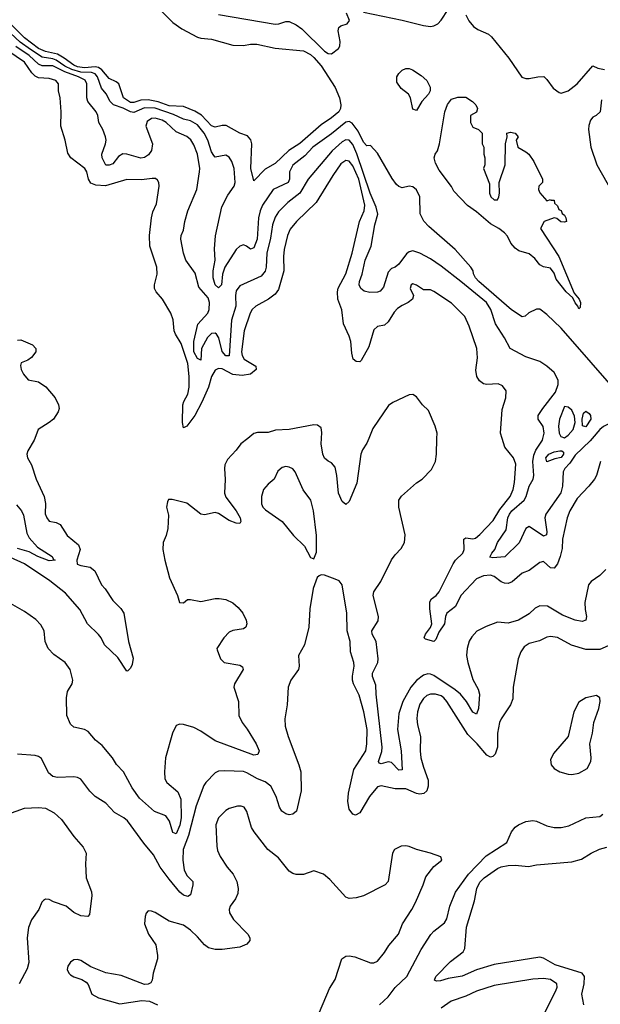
# Model space of a CAD drawing. Header units: inches. Extents: x 1552611 to 1694776, y 811966 to 917215.
# Tile 284 of 549: x 1625243 to 1628532, y 876793 to 882373. Entities that reach past the tile are written whole.
import ezdxf

# ---------------------------------------------------------------- set-up
doc = ezdxf.new("R2010")
doc.units = ezdxf.units.IN
doc.header["$MEASUREMENT"] = 0
doc.layers.add('B6827', color=7, linetype='Continuous')
doc.layers.add('B6828', color=7, linetype='Continuous')

msp = doc.modelspace()

# ---------------------------------------------------------------- linework, layer by layer
at = {"layer": 'B6827', "color": 5}
for points, elevation in [([(1626534.9, 880000), (1626496, 879970), (1626470, 879933), (1626420.2, 879879.8), (1626405.3, 879850), (1626402.3, 879830), (1626407, 879767), (1626402.7, 879690), (1626410, 879667.9), (1626469.5, 879590), (1626492.2, 879550), (1626496.5, 879530), (1626490, 879518.7), (1626470, 879520.2), (1626430, 879533.9), (1626370, 879575.2), (1626350, 879579.8), (1626290, 879567.5), (1626270, 879570.8), (1626190, 879632.4), (1626106.4, 879653.6), (1626086.4, 879653.6), (1626079.8, 879640.2), (1626075.5, 879610), (1626085.1, 879565.1), (1626082.8, 879490), (1626072.9, 879450), (1626056.5, 879410), (1626054.4, 879370), (1626064.5, 879310), (1626091.1, 879210), (1626136.4, 879110), (1626147.7, 879070), (1626170, 879068.4), (1626192.7, 879087.3), (1626210, 879088), (1626270, 879074.9), (1626350, 879092.2), (1626373.2, 879093.2), (1626410, 879086.9), (1626450, 879068.1), (1626480.9, 879040.9), (1626507.1, 879010), (1626525.2, 878970), (1626528.9, 878950), (1626524.4, 878930), (1626510, 878921.5), (1626450, 878910.8), (1626430, 878902.6), (1626399.6, 878870), (1626360.4, 878810), (1626361.3, 878801.3), (1626381.1, 878750), (1626400.5, 878730), (1626490, 878714.9), (1626505.1, 878705.1), (1626508.7, 878690), (1626460.2, 878610), (1626456.1, 878590), (1626481.7, 878510), (1626484, 878430), (1626502.4, 878390), (1626531.8, 878351.8), (1626582.6, 878270), (1626599.6, 878230), (1626592.1, 878207.9), (1626570, 878205.6), (1626350, 878285.5), (1626270, 878341.3), (1626230, 878361.1), (1626170, 878379.2), (1626150, 878381), (1626130, 878372.9), (1626107.9, 878330), (1626069.3, 878190), (1626062.6, 878110), (1626065.2, 878070), (1626075.8, 878050), (1626138, 877998), (1626155.6, 877955.6), (1626158.1, 877850), (1626150, 877808.5), (1626130, 877759.7), (1626110, 877767.3), (1626091.8, 877831.8), (1626070, 877861.8), (1626005.8, 877885.8), (1625921.8, 877961.8), (1625879.6, 878019.6), (1625831.2, 878110), (1625792.3, 878152.3), (1625768.7, 878190), (1625710, 878260.2), (1625672.3, 878290), (1625630, 878338.9), (1625609.8, 878349.8), (1625550, 878363.8), (1625530, 878380.8), (1625510.3, 878430), (1625508.4, 878530), (1625513.9, 878566.1), (1625539.3, 878610), (1625543.7, 878630), (1625529, 878690), (1625500.3, 878730), (1625435.8, 878775.7), (1625404.9, 878810), (1625387.9, 878850), (1625381.7, 878910), (1625363.6, 878943.6), (1625333.8, 878973.8), (1625270, 879019.8), (1625110, 879109.8)], 920), ([(1625328, 880000), (1625324.2, 879990), (1625288.2, 879930), (1625284, 879910), (1625287.4, 879890), (1625310.2, 879850.2), (1625336.9, 879770), (1625380.9, 879670), (1625388.6, 879631.4), (1625387.4, 879572.6), (1625395.8, 879550), (1625410.3, 879530.3), (1625450, 879522.9), (1625471.3, 879511.3), (1625511.2, 879450), (1625577, 879397), (1625585.2, 879370), (1625566.6, 879310), (1625568.1, 879288.1), (1625590, 879278.9), (1625642, 879270), (1625669.5, 879250), (1625706.4, 879170), (1625727.3, 879147.3), (1625770, 879081.5), (1625815.9, 879035.9), (1625832.7, 879010), (1625860.1, 878850), (1625886.1, 878753.9), (1625880.5, 878719.5), (1625870, 878697.2), (1625856.4, 878683.6), (1625850, 878680.9), (1625798.7, 878758.7), (1625723, 878830), (1625704.4, 878870), (1625690, 878889.6), (1625627, 878950), (1625583.8, 879030), (1625502.6, 879122.6), (1625413.8, 879193.8), (1625270.5, 879290), (1625190, 879324.4)], 880), ([(1627221, 880000), (1627210, 879974), (1627184.6, 879935.4), (1627174.9, 879910), (1627153.8, 879746.2), (1627110, 879642.9), (1627090, 879625.1), (1627070, 879642.9), (1627049.9, 879690), (1627040.5, 879790), (1627030, 879838), (1627010, 879862.4), (1626990, 879871.7), (1626970, 879888.5), (1626960.8, 879910), (1626950.4, 879970), (1626952.2, 880000)], 920), ([(1628563.3, 879256.7), (1628530, 879223.5), (1628480.2, 879190), (1628465, 879170), (1628445.4, 879070), (1628446.9, 879030), (1628454.4, 878990), (1628450.1, 878969.9), (1628430, 878961.9), (1628390, 878970.4), (1628318.4, 878998.4), (1628233, 879050), (1628190, 879052.2), (1628162.5, 879037.5), (1628130, 879005.6), (1628068.2, 878970), (1628010, 878952.8), (1627950, 878959.5), (1627885.3, 878934.7), (1627833, 878907), (1627803.7, 878876.3), (1627789.6, 878850.4), (1627778.4, 878810), (1627775.1, 878770), (1627781.5, 878730), (1627810, 878634.3), (1627839.4, 878579.4), (1627847.1, 878550), (1627841.8, 878470), (1627830, 878436.9), (1627810, 878447.9), (1627774.8, 878510), (1627739.9, 878550), (1627710, 878575.7), (1627590, 878656.1), (1627570, 878664.6), (1627554.3, 878665.7), (1627530, 878659), (1627490, 878628.3), (1627457.9, 878590), (1627413.5, 878510), (1627390, 878441.3), (1627382.5, 878350), (1627403.5, 878230), (1627410, 878122.4), (1627390, 878120.2), (1627350, 878163), (1627330, 878166.5), (1627290, 878155.4), (1627280.3, 878160.3), (1627274.8, 878170), (1627294.8, 878225.2), (1627297.2, 878250), (1627261.8, 878550), (1627261.3, 878601.3), (1627241.2, 878650), (1627242.1, 878670), (1627271.7, 878730), (1627273.9, 878750), (1627262, 878850), (1627240.2, 878890), (1627237, 878910), (1627273.2, 878966.8), (1627275, 878990), (1627245, 879110), (1627249.2, 879130), (1627289.2, 879190), (1627348.4, 879311.6), (1627370, 879340.7), (1627404.6, 879375.4), (1627423.1, 879410), (1627426.9, 879453.1), (1627389.9, 879610), (1627391.2, 879650), (1627406.5, 879673.5), (1627490, 879748.4), (1627522.4, 879770), (1627575.8, 879824.2), (1627598, 879870), (1627604.5, 879910), (1627606.6, 880000)], 920), ([(1628533.7, 879870), (1628510.2, 879790), (1628498.8, 879770), (1628467.2, 879730), (1628400.3, 879659.7), (1628359.2, 879590), (1628344.5, 879550), (1628317.5, 879430), (1628315.3, 879375.3), (1628305.6, 879330), (1628290.1, 879290), (1628270, 879264.1), (1628250, 879265.8), (1628210, 879302.4), (1628190, 879296.1), (1628130, 879252.4), (1628090, 879236.1), (1628033.2, 879186.8), (1628010, 879178.3), (1627990, 879179.8), (1627970, 879187.5), (1627930, 879217.2), (1627910, 879225.1), (1627870, 879220.7), (1627830, 879204.4), (1627741.6, 879110), (1627711.7, 879048.2), (1627663, 879010), (1627654.6, 878990), (1627648.7, 878950), (1627617.7, 878902.3), (1627600.1, 878859.9), (1627590, 878849.3), (1627542.8, 878862.8), (1627534, 878870), (1627542.4, 878890), (1627571, 878929), (1627577.4, 878950), (1627566.5, 879033.5), (1627566.2, 879073.8), (1627576.1, 879090), (1627603.2, 879110), (1627619.9, 879130), (1627698.3, 879290), (1627711.7, 879310), (1627752.6, 879350), (1627761.7, 879370), (1627758.7, 879430), (1627770, 879436.2), (1627810, 879431), (1627825.1, 879434.9), (1627850, 879455.2), (1627924.8, 879535.2), (1627962.6, 879597.4), (1628022, 879670), (1628037.8, 879710), (1628046.4, 879750), (1628054.4, 879854.4), (1628041, 879890), (1627990.7, 879950.7), (1627975.7, 880000)], 880), ([(1628486.6, 880000), (1628474.4, 879985.6), (1628390, 879905.6), (1628359.7, 879860.3), (1628330.7, 879830), (1628322, 879810), (1628318.9, 879730), (1628308, 879692), (1628224, 879570), (1628218.4, 879550), (1628229.5, 879470.5), (1628227.3, 879452.7), (1628210, 879446.6), (1628130, 879500.2), (1628110, 879489.8), (1628072.3, 879407.7), (1627990.5, 879329.5), (1627923, 879323), (1627906.2, 879326.2), (1627916.8, 879350), (1627934, 879370), (1627949.8, 879410), (1627998.8, 879481.2), (1628008.9, 879550), (1628018, 879570), (1628030.4, 879590), (1628100.3, 879650), (1628112, 879670), (1628130, 879729.3), (1628151.1, 879770), (1628156, 879790), (1628150.2, 879870), (1628155, 879905), (1628166.1, 879933.9), (1628204.1, 879990), (1628206.8, 880000)], 860), ([(1625224.3, 879624.3), (1625252.5, 879590), (1625264.9, 879564.9), (1625283.9, 879463.9), (1625296.6, 879436.6), (1625343.6, 879383.6), (1625426.4, 879330), (1625434.6, 879314.6), (1625444.7, 879310), (1625410, 879306.2), (1625345.1, 879330), (1625297, 879357), (1625230, 879375.5)], 860), ([(1628610, 878840.5), (1628530, 878803.9), (1628450, 878803.7), (1628369.3, 878829.3), (1628290, 878872.1), (1628250, 878877.7), (1628230, 878874.3), (1628187.3, 878852.7), (1628130, 878837.1), (1628101.7, 878818.3), (1628081.2, 878790), (1628066.4, 878750), (1628039.3, 878590), (1628035.9, 878524.1), (1628023.6, 878490), (1627970, 878411.6), (1627961.8, 878390), (1627950.2, 878330), (1627949.4, 878250), (1627937.2, 878210), (1627923.4, 878196.6), (1627910, 878193.6), (1627890, 878204.3), (1627834.6, 878270), (1627781.6, 878321.6), (1627663.2, 878510), (1627646.6, 878530), (1627630, 878540.9), (1627599, 878550), (1627570, 878550.6), (1627550, 878542.5), (1627530, 878526.4), (1627510, 878494.3), (1627497.5, 878450), (1627493.5, 878413.5), (1627497.3, 878377.3), (1627513.6, 878310), (1627511.2, 878230), (1627515.9, 878190), (1627530, 878136.3), (1627556.9, 878063.1), (1627557.7, 878030), (1627550, 878003.7), (1627532.3, 877987.7), (1627510, 877983.9), (1627490, 877987.8), (1627430, 878014.2), (1627370, 878014.1), (1627290, 878031.8), (1627270, 878026.2), (1627224.8, 877970), (1627170, 877878.9), (1627145.8, 877865.8), (1627129.7, 877869.7), (1627110, 877899), (1627102.4, 877942.4), (1627104.9, 877990), (1627136.1, 878123.9), (1627203.2, 878230), (1627210.4, 878269.6), (1627211.9, 878350), (1627192.2, 878450), (1627165.2, 878545.2), (1627133.5, 878610), (1627128.2, 878630), (1627127.4, 878652.6), (1627137.4, 878710), (1627135.5, 878730), (1627117.7, 878790), (1627114.4, 878850), (1627098.5, 878910), (1627095.8, 879010), (1627069.7, 879170), (1627052.4, 879192.4), (1627030, 879203.1), (1626970, 879224.5), (1626950, 879226), (1626939.1, 879220.9), (1626928.6, 879211.4), (1626905.3, 879150), (1626886.4, 879033.6), (1626880.4, 878930), (1626856.4, 878830), (1626822.4, 878770), (1626826.4, 878710), (1626821.6, 878690), (1626778.4, 878630), (1626763.7, 878590), (1626758.3, 878490), (1626744.4, 878410), (1626746.7, 878370), (1626763.2, 878310), (1626824.7, 878150), (1626834.9, 878110), (1626837.4, 878002.6), (1626812, 877888), (1626790.7, 877870), (1626770, 877867.7), (1626750, 877872.8), (1626727.2, 877887.2), (1626714, 877910), (1626695.1, 877970), (1626664.8, 878030), (1626633.9, 878053.9), (1626589.8, 878070), (1626530, 878105.2), (1626510, 878111.8), (1626404.3, 878115.7), (1626370, 878113.5), (1626350, 878104.2), (1626297.6, 878050), (1626286.8, 878033.2), (1626242.7, 877917.3), (1626200.1, 877750), (1626169.7, 877670), (1626166.4, 877610), (1626174.5, 877554.5), (1626190, 877523.6), (1626223.1, 877490), (1626224, 877484), (1626224.7, 877470), (1626210, 877413.2), (1626195.5, 877404.5), (1626170, 877411.8), (1626150, 877429.1), (1626090, 877502), (1626038, 877570), (1626000.3, 877640.3), (1625945.7, 877705.7), (1625853.4, 877833.4), (1625833.3, 877850), (1625780.6, 877880.6), (1625730, 877932.4), (1625670, 877971.3), (1625641.1, 878001.1), (1625590, 878069.5), (1625570, 878078.7), (1625550, 878081.3), (1625458, 878078), (1625430, 878083.7), (1625405.3, 878105.3), (1625365.8, 878185.8), (1625350, 878197.1), (1625330, 878202.9), (1625230.1, 878209.9)], 940), ([(1625150, 877861.1), (1625270, 877903.7), (1625350, 877908.2), (1625390, 877905.5), (1625437.7, 877877.7), (1625480.3, 877840.3), (1625550, 877744.9), (1625602.8, 877682.8), (1625619.3, 877650), (1625615.2, 877590), (1625619.1, 877510), (1625650.2, 877430), (1625651.9, 877410), (1625638.4, 877301.6), (1625629, 877291), (1625590, 877294.5), (1625550, 877313.2), (1625507, 877350), (1625433.7, 877373.7), (1625410, 877387), (1625390, 877389.3), (1625378, 877382), (1625368.5, 877371.5), (1625350.6, 877330), (1625310, 877272.7), (1625292.4, 877227.6), (1625285.2, 877170), (1625294.6, 877030), (1625285.9, 876994.1), (1625239.5, 876910)], 940), ([(1626919.9, 876700.1), (1626997.3, 876882.6), (1627030, 876933.4), (1627067.3, 877050), (1627090, 877065.2), (1627110, 877068.2), (1627142.3, 877062.3), (1627230, 877028.9), (1627250, 877028.7), (1627270, 877038.4), (1627310, 877086.7), (1627333.8, 877126.2), (1627388.2, 877190), (1627410.7, 877249.3), (1627464.2, 877330), (1627485.1, 877370), (1627529.4, 877469.4), (1627544.2, 877515.8), (1627590, 877574), (1627635.3, 877610), (1627628.9, 877628.9), (1627569.6, 877649.6), (1627490, 877669.6), (1627450, 877687), (1627430, 877692), (1627404.7, 877690), (1627366, 877670), (1627354, 877650), (1627330.4, 877490), (1627314, 877470), (1627190, 877408.5), (1627150, 877396.9), (1627110, 877391.8), (1627090, 877400.9), (1627000.1, 877500.1), (1626964, 877530), (1626910, 877549.5), (1626851.5, 877528.5), (1626810, 877528.2), (1626790, 877533.7), (1626770, 877548), (1626710, 877622.4), (1626649.6, 877670), (1626570.9, 877770.9), (1626555.8, 877795.8), (1626530, 877885.2), (1626514.5, 877910), (1626496.9, 877916.9), (1626476.6, 877916.6), (1626430, 877902.6), (1626410, 877891.1), (1626369, 877850), (1626354.9, 877810), (1626360.3, 877690), (1626364.2, 877664.2), (1626378.7, 877630), (1626417.4, 877570), (1626451.5, 877530), (1626473.4, 877490), (1626481.2, 877450), (1626478.3, 877421.7), (1626465.5, 877390), (1626434.9, 877350), (1626429.2, 877330), (1626431.4, 877311.4), (1626454.5, 877274.5), (1626535.3, 877190), (1626546.4, 877170), (1626546, 877154), (1626530, 877134.5), (1626490, 877117.2), (1626390, 877104.5), (1626350, 877104.1), (1626313.2, 877113.2), (1626289.8, 877129.8), (1626250, 877176.4), (1626210, 877213), (1626170, 877242.4), (1626090, 877265.1), (1626010, 877314.3), (1625990, 877321.6), (1625970, 877322.7), (1625959.1, 877310), (1625953, 877290), (1625950.4, 877250), (1625972.2, 877190), (1626014.9, 877130), (1626023.8, 877070), (1626023.8, 877050), (1625998.4, 876970), (1625993.4, 876930), (1625985.2, 876914.8), (1625970, 876906.6), (1625950, 876905.1), (1625817, 876957), (1625730.9, 876970.9), (1625645.6, 877005.6), (1625590, 877042), (1625570, 877047), (1625550, 877044.5), (1625530, 877031.8), (1625514.9, 877010), (1625512.7, 876990), (1625520.5, 876970), (1625530, 876960.5), (1625550, 876948.4), (1625594.2, 876934.2), (1625619, 876919), (1625630, 876906), (1625652, 876850), (1625690, 876830.2), (1625810, 876796.4), (1625934.5, 876814.5), (1625978, 876810), (1626022.8, 876790)], 960), ([(1627282, 876790), (1627330, 876834.9), (1627370, 876887.6), (1627435.7, 876950), (1627516.5, 877103.5), (1627572.1, 877187.9), (1627590, 877207.4), (1627650, 877254.4), (1627662, 877278), (1627679.8, 877350), (1627711.8, 877428.2), (1627784.6, 877530), (1627885.3, 877634.7), (1628002.6, 877710), (1628028.6, 877770), (1628050, 877796.9), (1628069.2, 877810.8), (1628110, 877828.3), (1628150, 877834.2), (1628170, 877830.2), (1628230, 877803.8), (1628270, 877795.4), (1628310, 877795), (1628354.7, 877805.3), (1628450, 877850.2), (1628530, 877857.1), (1628547.4, 877870)], 940), ([(1628439, 876790), (1628427.7, 876850), (1628440.5, 876910), (1628442.5, 876950), (1628430.3, 876970.3), (1628276.4, 877016.4), (1628210, 877055.3), (1628190, 877059.9), (1627930, 877018.6), (1627830, 876988.5), (1627750, 876953.1), (1627670, 876940.2), (1627626.4, 876926.4), (1627604.5, 876924.5), (1627592.7, 876930), (1627600.4, 876950), (1627683.7, 877036.3), (1627756, 877090), (1627765.1, 877110), (1627775, 877230), (1627819.8, 877380.2), (1627832.8, 877450), (1627850, 877486), (1627873.5, 877510), (1627950, 877562.6), (1627970, 877571.3), (1628010, 877579.2), (1628050, 877581.1), (1628125.9, 877574.1), (1628170, 877583.7), (1628370, 877600.3), (1628424.9, 877615.1), (1628479.6, 877650), (1628528, 877672), (1628570, 877683.9)], 920), ([(1628175.7, 876664.3), (1628280.9, 876870), (1628288.4, 876890), (1628286, 876910), (1628250, 876933.5), (1628210, 876939), (1628150, 876936.3), (1627930, 876899.9), (1627830, 876868.1), (1627770, 876839.3), (1627687, 876810), (1627630, 876772)], 940)]:
    msp.add_lwpolyline(points, dxfattribs=dict(at, elevation=elevation))
for points, elevation in [([(1628230, 879867.6), (1628224, 879890), (1628241.3, 879910), (1628270, 879923.6), (1628302, 879930), (1628314.8, 879930), (1628322.8, 879922.8), (1628324.2, 879910), (1628310, 879892.3), (1628275.3, 879884.7)], 840), ([(1626750, 879840.4), (1626730, 879835.8), (1626705.2, 879814.8), (1626685.5, 879770), (1626650, 879740.5), (1626623.7, 879710), (1626612.7, 879670), (1626612.9, 879630), (1626620.3, 879610), (1626634.6, 879594.6), (1626730.6, 879530), (1626794, 879450), (1626856, 879390), (1626890, 879324.7), (1626910, 879318), (1626924.7, 879355.3), (1626925.1, 879450), (1626908, 879590), (1626892.8, 879650), (1626848.4, 879708.4), (1626804.2, 879810), (1626790, 879827.3), (1626770, 879837.2)], 940), ([(1628510, 878543.7), (1628450, 878529.5), (1628410, 878505.2), (1628383.1, 878450), (1628350.7, 878310), (1628266.4, 878213.6), (1628250, 878178), (1628254, 878150), (1628270.7, 878130), (1628302.8, 878110), (1628350, 878096.5), (1628370, 878095.3), (1628410, 878103.1), (1628457, 878130), (1628478, 878170), (1628480.9, 878190), (1628472, 878270), (1628487.6, 878330), (1628496.4, 878390), (1628524.2, 878470), (1628531.6, 878510), (1628529.2, 878530)], 960)]:
    msp.add_lwpolyline(points, close=True, dxfattribs=dict(at, elevation=elevation))
at = {"layer": 'B6828', "color": 5}
for points, elevation in [([(1626050, 882418.4), (1626110, 882356.3), (1626161.8, 882321.8), (1626250, 882274), (1626270, 882267.7), (1626330, 882262.7), (1626450, 882229.5), (1626510, 882227.1), (1626550, 882235), (1626585.8, 882234.2), (1626690, 882210.9), (1626850, 882195.6), (1626890, 882175.9), (1626910, 882159.1), (1626950, 882110.5), (1627030, 881988.9), (1627054.4, 881930), (1627062.8, 881890), (1627059.7, 881870), (1627050, 881850.6), (1627010, 881817.1), (1626950, 881776.4), (1626830, 881672.1), (1626767.7, 881632.3), (1626690, 881557.7), (1626633.6, 881526.4), (1626570, 881459.3), (1626551.6, 881530), (1626557.6, 881670), (1626552, 881692), (1626534.1, 881714.1), (1626490, 881729.5), (1626413.2, 881773.2), (1626390, 881773.3), (1626350, 881764.6), (1626330, 881772), (1626272.3, 881832.3), (1626234.9, 881854.9), (1626170, 881880.8), (1626090, 881885.6), (1626026.5, 881906.5), (1625970, 881918.6), (1625930, 881917.4), (1625890, 881903.4), (1625870, 881904), (1625831.8, 881930), (1625804, 882010), (1625790, 882021.7), (1625750, 882038.8), (1625708.3, 882088.3), (1625690, 882101.7), (1625670, 882106.6), (1625610, 882100.6), (1625570, 882106.3), (1625550, 882114.4), (1625495.5, 882155.5), (1625457.1, 882177.1), (1625390, 882192.8), (1625350, 882208.8), (1625270, 882269.7), (1625170, 882369.3)], 820), ([(1626370, 882402.2), (1626690, 882347.6), (1626710.9, 882349.1), (1626750, 882362.3), (1626770, 882363), (1626810, 882343.6), (1626841.3, 882321.3), (1626970, 882194.9), (1626990, 882180.4), (1627010, 882178.8), (1627049.4, 882210.6), (1627056.6, 882223.4), (1627058.7, 882250), (1627048, 882310), (1627051.6, 882328.4), (1627062.8, 882337.2), (1627097.2, 882350), (1627111.6, 882368.4), (1627095.1, 882410)], 840), ([(1627190, 882415.7), (1627410, 882369.5), (1627530, 882339.4), (1627570, 882334.2), (1627590, 882338), (1627611.3, 882350), (1627629.7, 882370), (1627669.6, 882430.4)], 840), ([(1627770, 882400.5), (1627786.5, 882366.5), (1627813.8, 882333.8), (1627837.6, 882317.6), (1627898.7, 882290), (1627915.3, 882275.3), (1628014.6, 882154.6), (1628087.1, 882047.1), (1628110, 882038.9), (1628130, 882038.9), (1628178, 882050), (1628211.5, 882051.5), (1628230, 882034.8), (1628264.7, 881984.7), (1628299.5, 881959.5), (1628310, 881956.5), (1628349.6, 881970), (1628400.5, 882010), (1628490, 882110.5), (1628517.3, 882097.3), (1628556, 882090)], 840), ([(1628650, 880235), (1628310, 880624.3), (1628230, 880702.7), (1628190, 880732.8), (1628170, 880733.2), (1628127.9, 880712.1), (1628107.1, 880692.9), (1628090, 880689.7), (1628030, 880729.3), (1627843.1, 880890), (1627825.4, 880910), (1627813.6, 880933.6), (1627811.5, 880950), (1627798.9, 880970), (1627710.8, 881070), (1627560.3, 881200.3), (1627531.8, 881231.8), (1627512.1, 881272.1), (1627510.6, 881370), (1627490, 881408.4), (1627470, 881425.6), (1627450, 881429.8), (1627410, 881419.2), (1627390, 881427.1), (1627378.3, 881438.3), (1627353.1, 881473.1), (1627270, 881616.3), (1627230, 881659.5), (1627210, 881658), (1627190, 881678.7), (1627161.1, 881741.1), (1627127, 881787), (1627110, 881795.5), (1627090, 881792), (1627010, 881725.3), (1626903.9, 881650), (1626858.9, 881601.1), (1626790.8, 881549.2), (1626771.5, 881510), (1626771.8, 881470), (1626764.2, 881450), (1626679.4, 881410), (1626617.9, 881322.1), (1626605.1, 881290), (1626596.6, 881250), (1626589.2, 881130), (1626570, 881079.3), (1626550, 881071.9), (1626528, 881090), (1626510, 881096.2), (1626490, 881089.8), (1626470, 881070.6), (1626404.7, 880970), (1626392, 880930), (1626385.8, 880870), (1626370, 880854.2), (1626349.9, 880870), (1626339, 880910), (1626339.5, 880950), (1626349.9, 881010), (1626346.2, 881073.8), (1626352.2, 881147.8), (1626388, 881312), (1626421.2, 881378.8), (1626457.3, 881430), (1626463.7, 881450), (1626457.9, 881530), (1626445, 881570), (1626430, 881593.3), (1626420.3, 881600.3), (1626410, 881605.7), (1626350, 881594.2), (1626342.6, 881602.6), (1626330, 881624.7), (1626309.1, 881690), (1626288.8, 881730), (1626250, 881777.8), (1626210, 881799.6), (1626170, 881809.9), (1626115.2, 881835.2), (1626010, 881872.2), (1625950, 881873.7), (1625890, 881847.4), (1625870, 881850.5), (1625830, 881871), (1625773.7, 881890), (1625755.9, 881910), (1625733.6, 881953.6), (1625705.8, 881985.8), (1625683.5, 882050), (1625670, 882066.5), (1625650, 882073.2), (1625590, 882076), (1625539.1, 882090), (1625499, 882110), (1625450, 882143.3), (1625430, 882151.7), (1625370, 882161.2), (1625303.5, 882203.5), (1625245.9, 882245.9), (1625134.5, 882350)], 840), ([(1627975.7, 880000), (1627966.5, 880030), (1627975.7, 880164.3), (1627997.3, 880230), (1627998, 880270), (1627978.2, 880298.2), (1627954, 880310), (1627890, 880305.1), (1627870, 880309.8), (1627847.2, 880327.2), (1627832.8, 880350), (1627826.1, 880386.1), (1627835.8, 880455.8), (1627833.3, 880510), (1627790, 880637), (1627765.4, 880690), (1627690, 880766.2), (1627590, 880833.2), (1627570, 880841.2), (1627530, 880842.7), (1627490, 880869), (1627470, 880876), (1627461, 880870), (1627454.8, 880850), (1627473.4, 880810), (1627468.9, 880790), (1627444.6, 880770), (1627410, 880754), (1627384.1, 880735.9), (1627365.1, 880714.9), (1627330, 880661.4), (1627310, 880642.3), (1627270, 880633.7), (1627250, 880614.8), (1627220.3, 880519.7), (1627177.9, 880442.1), (1627170, 880434.9), (1627150, 880435), (1627132.2, 880450), (1627124, 880484), (1627119.1, 880550), (1627110, 880579.8), (1627076.8, 880650), (1627068.6, 880728.6), (1627045.1, 880790), (1627043.1, 880830), (1627047.7, 880852.3), (1627090, 880933), (1627127.2, 881050), (1627168.6, 881230), (1627193.7, 881290), (1627197.6, 881322.4), (1627163.3, 881470), (1627130, 881545.6), (1627110, 881570.5), (1627090, 881575), (1627063.1, 881556.9), (1627016.6, 881490), (1626923.1, 881336.9), (1626811, 881230), (1626774.4, 881185.6), (1626759.5, 881150), (1626742, 881070), (1626738, 881030), (1626739.3, 880950), (1626710, 880843.5), (1626690, 880817.6), (1626652.9, 880790), (1626580.2, 880750), (1626560.4, 880730), (1626548.5, 880710), (1626515, 880610), (1626499.4, 880490), (1626503.1, 880470), (1626513.9, 880450), (1626580.2, 880410), (1626582.7, 880390), (1626550, 880364.9), (1626503.8, 880356.2), (1626450, 880362.7), (1626390, 880393.7), (1626370, 880396.8), (1626350, 880387.2), (1626330, 880351.7), (1626311.9, 880290), (1626275.2, 880204.8), (1626236, 880130), (1626190, 880068.5), (1626170, 880060.7), (1626165.8, 880090), (1626167.9, 880190), (1626173.2, 880210), (1626194.6, 880250), (1626202.7, 880290), (1626203.6, 880350), (1626195.2, 880424.8), (1626158.4, 880538.4), (1626124.7, 880590), (1626118, 880610), (1626112.3, 880672.3), (1626099.7, 880710), (1626051.1, 880790), (1626016.3, 880830), (1626006.9, 880850), (1626006, 880870), (1626020.9, 880930), (1626020.3, 880970), (1625980.9, 881090), (1625979.2, 881150), (1625989.1, 881250.9), (1625996.8, 881283.2), (1626018.2, 881330), (1626032.8, 881430), (1626031.6, 881450), (1626024.2, 881464.2), (1626012.6, 881472.6), (1625993.9, 881473.9), (1625933.7, 881466.3), (1625850, 881467.9), (1625729.2, 881430.8), (1625674.8, 881434.8), (1625646.4, 881446.4), (1625632.2, 881470), (1625623.2, 881510), (1625611.5, 881530), (1625532.3, 881590), (1625516.1, 881616.1), (1625500.2, 881690), (1625476.1, 881770), (1625478.5, 881850), (1625472.3, 881930), (1625463.7, 881970), (1625462, 882010), (1625448, 882028), (1625410, 882039.3), (1625350, 882044.3), (1625330, 882052.4), (1625311.1, 882071.1), (1625270, 882131.8), (1625176, 882196)], 880), ([(1628206.8, 880000), (1628215, 880030), (1628207.8, 880067.8), (1628179.7, 880110), (1628181.1, 880130), (1628206.4, 880170), (1628278.3, 880261.7), (1628293.6, 880306.4), (1628292.7, 880330), (1628270, 880374.5), (1628229.8, 880410), (1628190, 880435.2), (1628110, 880462.9), (1628022.4, 880510), (1627989.7, 880570), (1627937.7, 880650), (1627911.8, 880730), (1627888, 880770), (1627742.4, 880890), (1627630, 880975.6), (1627570, 881017.1), (1627510, 881050.3), (1627470, 881063.2), (1627450, 881057.7), (1627434.2, 881045.8), (1627390, 880987.6), (1627370, 880969.7), (1627350, 880962), (1627330, 880942), (1627303.3, 880856.7), (1627284.6, 880835.4), (1627270, 880828.1), (1627227.2, 880827.2), (1627195.3, 880835.3), (1627174.8, 880850), (1627165.6, 880870), (1627167.9, 880890), (1627183.4, 880930), (1627201, 881010), (1627234.3, 881090), (1627255.4, 881210), (1627272.3, 881270), (1627262.9, 881310), (1627228.8, 881390), (1627153.4, 881613.4), (1627130, 881665.4), (1627110, 881689.9), (1627090, 881692.7), (1627070, 881681.5), (1627013.5, 881630), (1626876.3, 881470), (1626830.1, 881389.9), (1626762.2, 881337.8), (1626710, 881284.8), (1626690, 881254.6), (1626675.5, 881210), (1626664.5, 881135.5), (1626643, 881050), (1626639.4, 880970), (1626633.1, 880946.9), (1626610, 880919.5), (1626490, 880864.5), (1626470, 880837.2), (1626464.6, 880810), (1626467.9, 880750), (1626443.8, 880670), (1626430, 880467.6), (1626410, 880467.4), (1626390, 880492.2), (1626370.6, 880570), (1626357, 880590), (1626350, 880595.9), (1626330, 880593.7), (1626307.4, 880572.6), (1626273.5, 880510), (1626270, 880443.7), (1626250, 880452), (1626230, 880491.5), (1626229.9, 880549.9), (1626251.6, 880648.4), (1626309.4, 880710), (1626316.9, 880730), (1626319, 880770), (1626310, 880796.4), (1626257.3, 880857.3), (1626236.1, 880936.1), (1626183.8, 881010), (1626170.7, 881050), (1626155.4, 881130), (1626156.9, 881150), (1626170, 881181), (1626178.2, 881230), (1626195.3, 881290), (1626246.4, 881410), (1626261.9, 881510), (1626262.8, 881530), (1626250.6, 881610.6), (1626230, 881663.9), (1626212.3, 881692.3), (1626190, 881711.2), (1626130, 881737.4), (1626072.8, 881790), (1626050, 881803), (1626010, 881814.9), (1625990, 881813.3), (1625964.9, 881795.1), (1625958.3, 881770), (1625995.4, 881670), (1625988.9, 881631.1), (1625972.5, 881607.5), (1625950, 881592.4), (1625930, 881588.4), (1625850, 881610.9), (1625828.1, 881611.9), (1625802.6, 881597.4), (1625770, 881556.8), (1625750, 881548.3), (1625730, 881548.4), (1625710, 881589.4), (1625709.1, 881610), (1625728.7, 881670), (1625732.4, 881690), (1625729.7, 881710), (1625714.7, 881750), (1625691.3, 881790), (1625685.1, 881830), (1625676.4, 881850), (1625629.2, 881910), (1625622.9, 881930), (1625623.1, 882010), (1625614, 882030), (1625576.6, 882050), (1625498, 882078), (1625430, 882110.6), (1625370, 882112), (1625350, 882120.3), (1625296.3, 882170), (1625220.2, 882220.2)], 860), ([(1628538.5, 881918.5), (1628530.5, 881850), (1628508.4, 881830), (1628490, 881820.3), (1628475.9, 881804.1), (1628466.6, 881773.4), (1628465.7, 881750), (1628478.3, 881650), (1628512.1, 881550), (1628626.3, 881350)], 840), ([(1625230, 880557.1), (1625250, 880558.4), (1625316, 880530), (1625334.8, 880510), (1625334.8, 880490), (1625310, 880459.3), (1625290, 880442.7), (1625251, 880429), (1625246.8, 880413.2), (1625251, 880390), (1625264.5, 880364.5), (1625291.1, 880331.1), (1625350, 880320.5), (1625391.4, 880291.4), (1625443.1, 880230), (1625463.1, 880190), (1625466.5, 880170), (1625461.8, 880150), (1625433.7, 880110), (1625410, 880089.8), (1625346.7, 880050), (1625328, 880000)], 880), ([(1627606.6, 880000), (1627607.3, 880030), (1627596.2, 880070), (1627558.2, 880158.2), (1627524.2, 880190), (1627490, 880235.1), (1627470, 880249.6), (1627450, 880247.8), (1627356.9, 880203.1), (1627332.8, 880187.2), (1627244.4, 880055.6), (1627221, 880000)], 920), ([(1628802.3, 880000), (1628790, 880021.6), (1628710, 880091.8), (1628690, 880106.3), (1628650, 880122.7), (1628618.5, 880101.5), (1628550, 880068.1), (1628530, 880051.3), (1628486.6, 880000)], 860), ([(1626952.2, 880000), (1626954.3, 880034.3), (1626950, 880060.9), (1626930, 880075.4), (1626910, 880077.7), (1626770, 880049.8), (1626692.8, 880047.2), (1626650, 880034), (1626590, 880033.3), (1626570, 880027.1), (1626534.9, 880000)], 920)]:
    msp.add_lwpolyline(points, dxfattribs=dict(at, elevation=elevation))
for points, elevation in [([(1627490, 881858), (1627470, 881865.2), (1627457.3, 881930), (1627446.4, 881950), (1627403.6, 881983.6), (1627378.7, 882018.7), (1627379.3, 882050), (1627391.5, 882068.5), (1627410, 882087.4), (1627430, 882095.7), (1627450, 882096), (1627468.8, 882088.8), (1627517.5, 882057.5), (1627550, 882027.6), (1627567.5, 881990), (1627567.7, 881970), (1627559.7, 881950), (1627521.2, 881910)], 820), ([(1627930, 881352), (1627950, 881352), (1627957.2, 881370), (1627961.2, 881390), (1627959, 881450), (1627994, 881550), (1627995.3, 881670), (1628004, 881710), (1628002, 881730), (1628024.2, 881735.8), (1628050.7, 881730), (1628066.8, 881710), (1628055.5, 881690), (1628064.7, 881650), (1628110, 881624.9), (1628127.3, 881610), (1628156.5, 881570), (1628204, 881470), (1628204.7, 881450), (1628184.7, 881430), (1628182.8, 881410), (1628190, 881392), (1628230, 881346), (1628250, 881354), (1628251.1, 881351.1), (1628270, 881350.7), (1628273.4, 881333.4), (1628290, 881318), (1628296.9, 881296.9), (1628310, 881290.8), (1628315.5, 881275.5), (1628330, 881264.7), (1628336.3, 881250), (1628341, 881230), (1628330, 881226), (1628307.8, 881227.8), (1628286.3, 881246.3), (1628270, 881249.4), (1628214, 881230), (1628193.4, 881190), (1628297.4, 881030), (1628383.4, 880823.4), (1628413.2, 880790), (1628419.6, 880770), (1628417.5, 880742.5), (1628410, 880734), (1628405.1, 880750), (1628390, 880767.8), (1628376.1, 880796.1), (1628339.7, 880830), (1628281.8, 880901.8), (1628270, 880937.2), (1628250, 880965.2), (1628210, 880972.3), (1628190, 880984.5), (1628160.5, 881020.5), (1628130, 881046.6), (1628070, 881063.9), (1628050, 881077.7), (1628025.6, 881105.6), (1628006.9, 881146.9), (1627990, 881164.8), (1627956.4, 881190), (1627910, 881216), (1627830, 881284.4), (1627779.1, 881319.1), (1627702.1, 881402.1), (1627690, 881427), (1627619.8, 881519.7), (1627599.2, 881559.2), (1627590.9, 881590), (1627596.8, 881610), (1627610, 881630.3), (1627620.9, 881670), (1627651.3, 881850), (1627667.1, 881892.9), (1627690, 881922), (1627725.8, 881934.2), (1627770, 881934.8), (1627808.9, 881910), (1627827, 881890), (1627836.9, 881870), (1627831.4, 881848.6), (1627796.3, 881830), (1627797.3, 881790), (1627810, 881764.7), (1627842, 881750), (1627862, 881730), (1627862, 881670), (1627872, 881650), (1627872, 881610), (1627878, 881590), (1627878, 881550), (1627871.3, 881530), (1627903.6, 881443.6), (1627904.7, 881390), (1627912, 881370)], 820), ([(1628330, 880180.5), (1628301.5, 880110), (1628294.5, 880070), (1628298.8, 880030), (1628308.4, 880010), (1628330, 880003.8), (1628350, 880017.5), (1628378.4, 880050), (1628390.2, 880090), (1628385.3, 880125.3), (1628370, 880160.8), (1628350, 880177.7)], 860), ([(1628450, 880065.2), (1628430.9, 880070.9), (1628429.4, 880109.4), (1628437.2, 880142.8), (1628450, 880154.9), (1628470, 880141), (1628476, 880130), (1628477.7, 880110)], 840)]:
    msp.add_lwpolyline(points, close=True, dxfattribs=dict(at, elevation=elevation))

doc.saveas('drawing.dxf')
